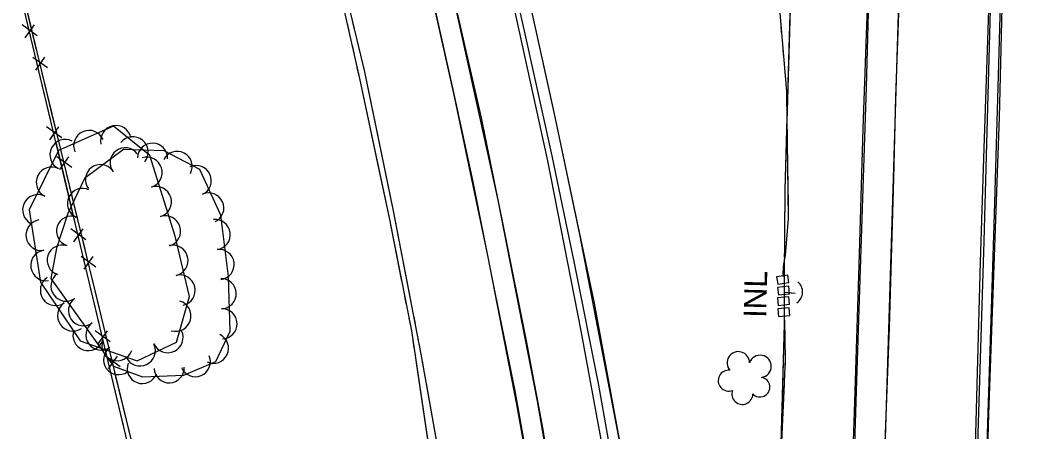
# Model space of a CAD drawing. Extents: x 353423 to 364002, y 127000 to 201942.
# Drawn here: x 361202.1 to 361468.8, y 132646 to 132755.5 of the extents above; entities that cross this region are included whole.
import ezdxf

# ---------------------------------------------------------------- set-up
doc = ezdxf.new("R2010")
doc.units = 0
for name, color, linetype in [('E_DTM_SlopeBottom', 7, 'Continuous'), ('E_DTM_SlopeTop', 7, 'Continuous'), ('E_FEN_Generic', 7, 'Continuous'), ('E_STRUCT_WingWall', 7, 'Continuous')]:
    doc.layers.add(name, color=color, linetype=linetype)

msp = doc.modelspace()

# ---------------------------------------------------------------- linework, layer by layer
at = {"layer": 'E_DTM_SlopeBottom'}
for p, q in [((361206.69, 132751.31), (361202.67, 132754.17)), ((361203.5, 132750.72), (361205.93, 132754.17)), ((361209.41, 132742.76), (361205.48, 132745.55)), ((361206.29, 132742.18), (361208.67, 132745.56)), ((361213.18, 132724.21), (361209.17, 132727.08)), ((361209.99, 132723.62), (361212.42, 132727.08)), ((361215.83, 132716.29), (361211.9, 132719.08)), ((361212.72, 132715.71), (361215.08, 132719.09)), ((361219.62, 132697.11), (361215.61, 132699.97)), ((361216.43, 132696.52), (361218.87, 132699.98)), ((361222.26, 132689.83), (361218.33, 132692.61)), ((361219.15, 132689.24), (361221.52, 132692.63)), ((361226.07, 132670), (361222.05, 132672.87)), ((361222.88, 132669.42), (361225.31, 132672.87)), ((361228.7, 132663.36), (361224.76, 132666.14)), ((361225.58, 132662.77), (361227.95, 132666.16))]:
    msp.add_line(p, q, dxfattribs=at)
for points in [[(361233.39, 132631.68), (361210.86, 132726.42), (361188.36, 132820.3), (361161.36, 132935.35), (361145.23, 133004.54), (361114.01, 133134.13), (361092.53, 133221.12), (361028.12, 133229.65), (360992.91, 133235.69)], [(361105.37, 132514.02), (361163.84, 132514.66), (361261.85, 132512.98), (361234.98, 132630.29), (361208.32, 132739.99), (361173.23, 132886.02), (361159.52, 132943.68)], [(361206.52, 132747.51), (361203.93, 132758.27)], [(361207.59, 132740.09), (361205.27, 132749.77)], [(361210.23, 132729.08), (361207.59, 132740.09)], [(361210.32, 132731.8), (361208.32, 132739.99), (361208.02, 132741.26)], [(361212.93, 132721.04), (361210.32, 132731.8)], [(361214.06, 132712.99), (361211.75, 132722.68)], [(361216.67, 132701.98), (361214.06, 132712.99)], [(361216.75, 132705.33), (361214.45, 132714.79)], [(361219.36, 132694.58), (361216.75, 132705.33)], [(361220.5, 132685.89), (361218.2, 132695.57)], [(361223.12, 132674.87), (361220.5, 132685.89)], [(361223.18, 132678.86), (361220.88, 132688.32)], [(361406.15, 132685.72), (361405.84, 132687.69), (361402.88, 132687.24), (361403.18, 132685.26), (361406.15, 132685.72)], [(361406.34, 132682.76), (361406.11, 132684.75), (361403.13, 132684.4), (361403.36, 132682.41), (361406.34, 132682.76)], [(361406.33, 132679.96), (361406.13, 132681.95), (361403.15, 132681.65), (361403.35, 132679.66), (361406.33, 132679.96)], [(361225.79, 132668.11), (361223.18, 132678.86)], [(361406.39, 132676.98), (361406.21, 132678.97), (361403.23, 132678.71), (361403.4, 132676.72), (361406.39, 132676.98)], [(361226.95, 132658.78), (361224.64, 132668.47)], [(361229.61, 132652.4), (361227.31, 132661.86)], [(361229.57, 132647.77), (361226.95, 132658.78)], [(361232.22, 132641.64), (361229.61, 132652.4)]]:
    msp.add_lwpolyline(points, dxfattribs=at)
msp.add_arc((361406.27, 132683.21), 3.52, 304.7343, 50.9738, dxfattribs=at)
at = {"layer": 'E_DTM_SlopeTop'}
for points in [[(361422.79, 132627.83), (361423.62, 132653.98), (361424.91, 132693.26), (361425.85, 132726.68), (361426.98, 132759.07), (361427.83, 132790.61), (361429.05, 132827.03), (361429.72, 132861.07), (361430.72, 132892.57), (361431.62, 132928.96), (361432.25, 132967.51), (361432.66, 132999.91), (361432.84, 133032.97), (361432.66, 133067.28), (361432.32, 133101.27), (361431.8, 133133.77), (361431.17, 133165.52), (361430.41, 133195.45), (361429.69, 133225.35), (361428.32, 133257.97), (361426.9, 133292.88), (361425.86, 133318.55)], [(361431.54, 132638.48), (361432.84, 132673.76), (361433.99, 132713.4), (361434.54, 132735.04), (361435.92, 132774.72), (361436.92, 132812.43), (361438, 132851.82), (361438.98, 132882.79), (361440.11, 132919.82), (361440.52, 132959.37), (361441.05, 132989.48), (361441.39, 133027.5), (361441.14, 133059.21), (361440.92, 133087.52), (361440.58, 133116.79), (361440.16, 133144.46), (361439.36, 133175.47), (361438.6, 133203.57), (361437.63, 133233.58), (361436.56, 133262.12), (361435.64, 133286.45), (361434.5, 133310.67), (361434.18, 133318.49)], [(361455.41, 132632.51), (361456.06, 132655.26), (361456.98, 132691.11), (361457.93, 132718.75), (361459.12, 132755.36), (361460.22, 132791.03), (361461.22, 132824.1), (361462.07, 132858.46), (361462.92, 132891.14), (361463.85, 132926), (361464.54, 132957.93), (361464.99, 132996.52), (361465.1, 133041.76), (361464.67, 133079.4), (361464.45, 133113.61), (361463.65, 133152.01), (361462.84, 133187.15), (361461.78, 133225.38), (361460.61, 133260.22), (361459.34, 133292.81), (361457.95, 133318.31)], [(361458.38, 132631.83), (361459.55, 132667.54), (361460.7, 132703.86), (361461.93, 132746.83), (361463.2, 132792.57), (361464.66, 132839.14), (361466.21, 132888.99), (361467.06, 132930.93), (361467.62, 132968.01), (361467.76, 133008.75), (361467.89, 133047.27), (361468.21, 133086.33), (361467.64, 133116.21), (361466.77, 133148.97), (361466.25, 133179.79), (361465.37, 133210.4), (361464.25, 133241.41), (361463.25, 133273.81), (361461.51, 133310.84), (361461.17, 133318.29)], [(361359.25, 132638.42), (361355.68, 132658.43), (361349.24, 132690.83), (361343.34, 132719.35), (361335.98, 132752.61), (361329.8, 132779.85), (361323.3, 132808.35), (361315.25, 132840.99), (361307.74, 132869.29), (361300.31, 132896.77), (361293.64, 132919.76), (361286.05, 132946.36), (361276.57, 132977.28), (361266.85, 133008.96), (361257.71, 133039.37), (361249.29, 133067.09), (361239.42, 133099.96), (361229.83, 133131.24), (361220.92, 133160.58), (361210.93, 133192.8), (361200.52, 133227.17), (361191.05, 133258.85), (361184.1, 133282.07), (361181.42, 133291.99)], [(361464.86, 132976.42), (361463.91, 132906.98), (361461.73, 132832.23), (361459.86, 132768.05), (361457.85, 132696.75), (361455.67, 132625.71), (361453.62, 132560.67), (361451.05, 132485.72), (361448.89, 132404.98), (361446.76, 132344.1), (361444.57, 132270.14), (361442.39, 132202.43), (361439.91, 132127.01), (361438.1, 132067.85), (361435.92, 131995.48), (361433.75, 131930.16), (361431.26, 131854.06), (361428.74, 131770.89), (361425.76, 131686.63)], [(361430.16, 131701.25), (361432.11, 131769.04), (361434.08, 131831.72), (361436.21, 131903.29), (361438.21, 131965.27), (361441.2, 132038.01), (361443.74, 132123.15), (361446.01, 132200.48), (361447.68, 132265.76), (361449.97, 132342.45), (361452.49, 132428.72), (361454.55, 132486.96), (361457.23, 132581.29), (361459.23, 132650.77), (361462.07, 132729.55), (361463.85, 132802.85), (361466.65, 132872.95), (361467.83, 132941.11), (361468.79, 132976.08)], [(361382.82, 131645.67), (361383.66, 131706.48), (361384.51, 131786.08), (361385.45, 131845.88), (361386.02, 131923.66), (361386.78, 132008.6), (361387.69, 132086.22), (361388.02, 132124.3), (361387.98, 132159.95), (361386.49, 132215.67), (361384.63, 132267.99), (361381.61, 132321.39), (361377.11, 132378.72), (361372.64, 132427.53), (361367.15, 132475.91), (361360.11, 132527.54), (361351.65, 132583.36), (361339.44, 132654.21), (361329.03, 132707.61), (361316.5, 132764.48), (361306.42, 132807.97), (361292.18, 132864.05), (361268.84, 132946.34)], [(361414.27, 132054.07), (361417.03, 132148.36), (361419.64, 132233.34), (361423.12, 132343.39), (361425.19, 132420.55), (361427.64, 132502.65), (361430.77, 132609.88), (361433.92, 132713.46), (361437.4, 132827.09)], [(361428.58, 132810.44), (361426.67, 132737.64), (361424.13, 132659.72), (361421.64, 132580.69), (361419.05, 132498.65), (361417.74, 132449.6), (361415.35, 132379.73)], [(361306.62, 132783.09), (361317.32, 132735.17), (361326.14, 132692.89), (361333.83, 132653.34), (361341.74, 132609.5), (361348.12, 132572.55), (361353, 132538.45), (361358.49, 132499.45), (361363.08, 132461.46), (361367.66, 132422.52), (361371.26, 132383.27), (361374.72, 132340.17), (361377.77, 132294.56), (361379.9, 132249.28), (361381.43, 132202.89), (361381.91, 132174.81), (361382.14, 132130.34), (361381.89, 132072.84), (361381.6, 132012.57), (361381.1, 131957.1), (361380.16, 131891.06), (361379.21, 131819), (361378.3, 131741.31), (361377.36, 131657.69)], [(361396.26, 132387.08), (361390.76, 132442.63), (361386.25, 132479.63), (361378.78, 132534.68), (361371.06, 132584.57), (361363.1, 132633.96), (361354.56, 132680.21), (361343.68, 132731.82), (361332.66, 132782.04)], [(361310.85, 132764.49), (361316.95, 132737.05), (361322.26, 132712.51), (361327.95, 132684), (361333.45, 132656.92), (361338.03, 132631.1)], [(361316.82, 132763.21), (361324.49, 132729.47), (361330.31, 132700.71), (361336.41, 132670.22), (361340.85, 132646.63), (361343.02, 132632.8)], [(361332.89, 132760.01), (361342.05, 132718.1), (361350.98, 132672.92), (361360.17, 132622.85), (361367.37, 132579.35), (361374.66, 132529.78), (361381.47, 132476.56), (361387.42, 132427.12), (361391.7, 132382.77), (361395.47, 132329.89), (361398.12, 132281.51), (361400.1, 132234.7), (361401.88, 132168.85), (361401.98, 132110.49)], [(361362.36, 132637.69), (361357.27, 132664.03), (361350.65, 132698.49), (361344.21, 132729.33), (361337.8, 132758.58)]]:
    msp.add_lwpolyline(points, dxfattribs=at)
at = {"layer": 'E_FEN_Generic'}
msp.add_lwpolyline([(361236.57, 132719.48), (361226.91, 132727.25), (361212.3, 132720.81), (361204.53, 132705.07), (361207.55, 132685.85), (361218.08, 132670.2), (361233.22, 132664.92), (361243.61, 132669.88), (361247.09, 132681.99), (361243.31, 132698.06), (361236.57, 132719.48)], dxfattribs=at)
msp.add_lwpolyline([(361210.27, 132686.79), (361226.93, 132663.52), (361234.58, 132660.65), (361245.57, 132661.13), (361254.12, 132664.71), (361257.86, 132672.79), (361257.46, 132687.33), (361255.39, 132703.61), (361249.84, 132715.75), (361240.41, 132720.72), (361229.61, 132721.1), (361219.19, 132713.34), (361214.8, 132704.06), (361211.78, 132694.82)], close=True, dxfattribs=at)
for centre, radius, start, end in [((361220.43, 132722.06), 4.08, 23.7923, 203.7769), ((361227.57, 132723.37), 4.08, 12.0285, 192.0132), ((361214.12, 132719.66), 4.08, 63.7214, 243.7061), ((361232.05, 132720.37), 4.08, 321.2028, 141.1875), ((361230, 132717.52), 4, 36.6763, 216.661), ((361237.28, 132718.74), 4, 358.0402, 178.0249), ((361243.8, 132716.57), 4, 332.2189, 152.2036), ((361235.76, 132714.94), 4.08, 287.4905, 107.4751), ((361210.5, 132712.34), 4.08, 63.7214, 243.7061), ((361223.49, 132713.06), 4, 36.6763, 216.661), ((361248.88, 132712.81), 4, 294.553, 114.5377), ((361218.69, 132706.73), 4, 64.6516, 244.6363), ((361238.21, 132707.15), 4.08, 287.4905, 107.4751), ((361206.88, 132705.01), 4.08, 63.7214, 243.7061), ((361252.21, 132705.54), 4, 294.553, 114.5377), ((361207.76, 132698.31), 4.08, 98.941, 278.9256), ((361215.79, 132699.38), 4, 71.915, 251.8997), ((361240.66, 132699.36), 4.08, 287.4905, 107.4751), ((361253.93, 132698.46), 4, 277.2562, 97.2409), ((361209.03, 132690.25), 4.08, 98.941, 278.9256), ((361213.3, 132691.68), 4, 71.915, 251.8997), ((361242.63, 132691.6), 4.08, 283.213, 103.1977), ((361254.94, 132690.52), 4, 277.2562, 97.2409), ((361211.59, 132683.68), 4.08, 123.9277, 303.9124), ((361214.3, 132684.76), 4, 125.608, 305.5927), ((361244.5, 132683.65), 4.08, 283.213, 103.1977), ((361255.49, 132682.76), 4, 271.5764, 91.5611), ((361218.96, 132678.25), 4, 125.608, 305.5927), ((361243.39, 132676.85), 4.08, 254.0198, 74.0045), ((361216.15, 132676.9), 4.08, 123.9277, 303.9124), ((361255.71, 132674.77), 4, 271.5764, 91.5611), ((361220.22, 132671.71), 4.08, 160.7896, 340.7743), ((361223.61, 132671.75), 4, 125.608, 305.5927), ((361241.32, 132671.15), 4.08, 205.5048, 25.4895), ((361227.93, 132669.03), 4.08, 160.7896, 340.7743), ((361253.45, 132668.25), 4, 245.2066, 65.1913), ((361228.27, 132665.24), 4, 125.608, 305.5927), ((361233.95, 132667.64), 4.08, 205.5048, 25.4895), ((361392.73, 132664.39), 2.97, 0.3008, 221.5347), ((361248.64, 132664.69), 4, 202.6808, 22.6655), ((361398.51, 132663.45), 2.97, 277.9516, 160.9249), ((361234.57, 132662.89), 4, 159.4511, 339.4357), ((361241.69, 132663.06), 4, 182.52, 2.5047), ((361390.17, 132659.66), 2.78, 83.2717, 291.0447), ((361398.49, 132657.93), 2.61, 222.6568, 80.5894), ((361393.79, 132656.11), 2.78, 159.9487, 0.9597)]:
    msp.add_arc(centre, radius, start, end, dxfattribs=at)
at = {"layer": 'E_STRUCT_WingWall'}
for points in [[(361408.28, 132390.53), (361406.57, 132443.89), (361406.18, 132488.15), (361405.54, 132562.46), (361403.77, 132630.41), (361404.98, 132674.65), (361404.99, 132685.99), (361405.14, 132710.45), (361407.43, 132788.45), (361408.92, 132857.57), (361408.97, 132919.75), (361408.66, 132983.74)], [(361284.89, 132777.95), (361293.51, 132741.7), (361301.07, 132705.25), (361308.47, 132666.73), (361315.16, 132629.04), (361320.75, 132596.45), (361325.6, 132564.46), (361332.03, 132523.41), (361337.66, 132477.12), (361340.22, 132448.11), (361341.84, 132412.84)], [(361286.19, 132766.6), (361292.17, 132739.97), (361300.05, 132702.91), (361305.98, 132672.85), (361312.35, 132629.88)], [(361403.53, 132759.46), (361405.55, 132736.47), (361405.79, 132716.45), (361406, 132702.76), (361405.13, 132692.92), (361404.68, 132690.57), (361404.55, 132688.29), (361404.6, 132687.28)], [(361405.7, 132729.5), (361406.61, 132760.21)], [(361288.9, 132754.53), (361289.34, 132752.58)], [(361290.37, 132754.93), (361290.83, 132752.98)], [(361404.04, 132753.6), (361404.22, 132751.61)], [(361290.22, 132748.68), (361290.66, 132746.73)], [(361291.75, 132749.09), (361292.22, 132747.15)], [(361404.57, 132747.62), (361404.75, 132745.63)], [(361291.53, 132742.83), (361292.17, 132739.97), (361297.59, 132714.46)], [(361293.14, 132743.26), (361293.51, 132741.7), (361293.59, 132741.31)], [(361405.1, 132741.64), (361405.27, 132739.65)], [(361294.41, 132737.39), (361300.29, 132708.99)], [(361405.56, 132735.66), (361405.79, 132716.45), (361405.94, 132706.67)], [(361405.07, 132698.79), (361405.14, 132710.45), (361405.7, 132729.5)], [(361297.59, 132714.46), (361300.05, 132702.91), (361303.38, 132686.05)], [(361300.29, 132708.99), (361301.07, 132705.25), (361305.82, 132680.51)], [(361405.94, 132706.67), (361406, 132702.76), (361405.13, 132692.92), (361404.68, 132690.57), (361404.55, 132688.29), (361404.6, 132687.28)], [(361405.03, 132692.44), (361405.04, 132694.55)], [(361404.99, 132686.08), (361405, 132688.2)], [(361404.98, 132683.15), (361407.79, 132682.93)], [(361404.98, 132683.15), (361406, 132683.07)], [(361304.15, 132682.12), (361304.54, 132680.16)], [(361404.98, 132679.74), (361404.98, 132681.85)], [(361406.14, 132683.06), (361406.21, 132683.06)], [(361406.35, 132683.05), (361406.42, 132683.04)], [(361406.56, 132683.03), (361406.63, 132683.02)], [(361406.77, 132683.01), (361407.79, 132682.93)], [(361305.31, 132676.24), (361305.7, 132674.28)], [(361306.58, 132676.58), (361306.96, 132674.62)], [(361403.69, 132629.76), (361404.67, 132651.21), (361405.25, 132665.39), (361405.07, 132675.72)], [(361404.16, 132644.79), (361404.98, 132674.65), (361404.98, 132675.51)], [(361405.09, 132674.72), (361405.07, 132675.72)], [(361306.35, 132670.33), (361306.65, 132668.35)], [(361307.71, 132670.69), (361308.09, 132668.72)], [(361405.19, 132668.72), (361405.16, 132670.72)], [(361308.82, 132664.79), (361309.17, 132662.82)], [(361405.14, 132662.73), (361405.23, 132664.73)], [(361307.23, 132664.4), (361311.49, 132635.71)], [(361309.86, 132658.87), (361314.94, 132630.3)], [(361403.69, 132629.76), (361404.67, 132651.21), (361404.98, 132658.73)]]:
    msp.add_lwpolyline(points, dxfattribs=at)

# ---------------------------------------------------------------- texts
at = {"layer": 'E_DTM_SlopeBottom'}
msp.add_text('INL', height=6, rotation=88.64, dxfattribs=at).set_placement((361400.13, 132676.3))

doc.saveas('drawing.dxf')
